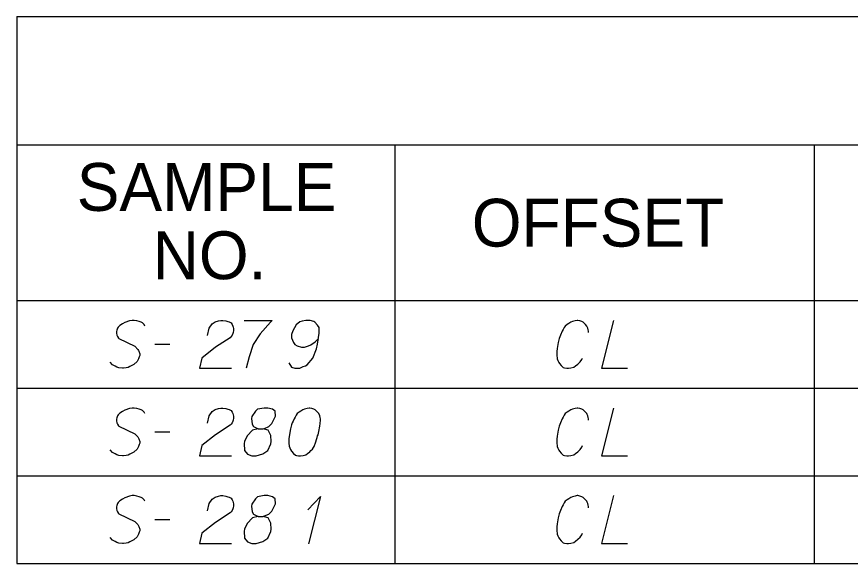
# Model space of a CAD drawing. Extents: x 2074207 to 2076812, y 516372 to 523312.
# Drawn here: x 2076260.6 to 2076344.2, y 521057.1 to 521112 of the extents above; entities that cross this region are included whole.
import ezdxf

# ---------------------------------------------------------------- set-up
doc = ezdxf.new("R2010")
doc.units = 0
for name, color, linetype in [('Prop DirtTable_ Soil Test Results - Outline (Major)', 7, 'Continuous'), ('Prop DirtTable_ Soil Test Results - Outline (Minor)', 7, 'Continuous'), ('Prop DirtTable_ Soil Test Results - Tx (Header - Small)', 7, 'Continuous'), ('Prop DirtTable_ Soil Test Results - Tx (Sample Data)', 7, 'Continuous')]:
    doc.layers.add(name, color=color, linetype=linetype)

msp = doc.modelspace()

# ---------------------------------------------------------------- linework, layer by layer
at = {"layer": 'Prop DirtTable_ Soil Test Results - Outline (Major)'}
for p, q in [((2076260.609, 521112.02), (2076260.609, 521083.535)), ((2076260.609, 521112.02), (2076811.903, 521112.02)), ((2076260.609, 521083.535), (2076260.609, 521074.735)), ((2076260.609, 521083.535), (2076811.903, 521083.535)), ((2076260.609, 521083.535), (2076811.903, 521083.535)), ((2076260.609, 521074.735), (2076260.609, 521065.935)), ((2076260.609, 521065.935), (2076260.609, 521057.135)), ((2076260.609, 521057.135), (2076811.903, 521057.135))]:
    msp.add_line(p, q, dxfattribs=at)
at = {"layer": 'Prop DirtTable_ Soil Test Results - Outline (Minor)'}
for p, q in [((2076260.609, 521099.135), (2076811.903, 521099.135)), ((2076298.545, 521099.135), (2076298.545, 521074.735)), ((2076340.594, 521099.135), (2076340.594, 521074.735)), ((2076260.609, 521074.735), (2076811.903, 521074.735)), ((2076260.609, 521074.735), (2076811.903, 521074.735)), ((2076298.546, 521074.735), (2076298.546, 521065.935)), ((2076340.594, 521074.735), (2076340.594, 521065.935)), ((2076260.609, 521065.935), (2076811.903, 521065.935)), ((2076260.609, 521065.935), (2076811.903, 521065.935)), ((2076298.546, 521065.935), (2076298.546, 521057.135)), ((2076340.594, 521065.935), (2076340.594, 521057.135)), ((2076260.609, 521057.135), (2076811.903, 521057.135))]:
    msp.add_line(p, q, dxfattribs=at)
at = {"layer": 'Prop DirtTable_ Soil Test Results - Tx (Sample Data)'}
for points in [[(2076273.474, 521080.963), (2076273.403, 521081.114), (2076273.227, 521081.265), (2076273.086, 521081.341), (2076272.91, 521081.417), (2076272.663, 521081.492), (2076272.38, 521081.53), (2076272.204, 521081.53), (2076271.922, 521081.492), (2076271.463, 521081.303), (2076271.216, 521081.19), (2076270.969, 521081.001), (2076270.793, 521080.85), (2076270.723, 521080.736), (2076270.652, 521080.547), (2076270.617, 521080.396), (2076270.617, 521080.245), (2076270.652, 521080.056), (2076270.723, 521079.905), (2076270.828, 521079.754), (2076270.864, 521079.716), (2076272.451, 521078.922), (2076272.769, 521078.62), (2076272.839, 521078.506), (2076272.874, 521078.431), (2076272.945, 521078.166), (2076272.945, 521078.015), (2076272.91, 521077.864), (2076272.839, 521077.675), (2076272.698, 521077.41), (2076272.345, 521077.108), (2076272.239, 521077.032), (2076271.957, 521076.881), (2076271.781, 521076.806), (2076271.604, 521076.768), (2076271.322, 521076.73), (2076271.216, 521076.73), (2076270.864, 521076.768), (2076270.652, 521076.843), (2076270.476, 521076.919), (2076270.229, 521077.07), (2076269.982, 521077.335)], [(2076279.753, 521080.018), (2076279.929, 521080.736), (2076280.212, 521081.19), (2076280.529, 521081.379), (2076280.847, 521081.492), (2076281.094, 521081.53), (2076281.27, 521081.53), (2076281.587, 521081.492), (2076281.799, 521081.417), (2076281.905, 521081.379), (2076282.117, 521081.265), (2076282.222, 521081.114), (2076282.293, 521080.963), (2076282.328, 521080.85), (2076282.363, 521080.699), (2076282.363, 521080.51), (2076282.328, 521080.321), (2076282.293, 521080.207), (2076282.222, 521080.056), (2076282.117, 521079.905), (2076282.011, 521079.791), (2076280.564, 521078.847), (2076279.189, 521077.75), (2076278.942, 521076.73), (2076282.152, 521076.73)], [(2076283.422, 521081.53), (2076286.244, 521081.53), (2076286.067, 521081.341), (2076285.044, 521080.169), (2076284.339, 521079.111), (2076283.916, 521077.864), (2076283.633, 521076.73)], [(2076287.902, 521077.259), (2076288.184, 521076.843), (2076288.501, 521076.73), (2076288.995, 521076.73), (2076289.348, 521076.881), (2076289.56, 521076.957), (2076289.736, 521077.07), (2076290.3, 521077.75), (2076290.689, 521078.658), (2076290.794, 521079.149), (2076290.935, 521080.245), (2076290.935, 521080.812), (2076290.794, 521081.039), (2076290.512, 521081.341), (2076290.406, 521081.417), (2076290.054, 521081.53), (2076289.595, 521081.53), (2076289.242, 521081.454), (2076288.995, 521081.379), (2076288.643, 521081.076), (2076288.29, 521080.472), (2076288.184, 521080.094), (2076288.184, 521079.791), (2076288.36, 521079.3), (2076288.501, 521079.111), (2076288.748, 521078.96), (2076289.172, 521078.847), (2076289.489, 521078.847), (2076289.877, 521078.96), (2076290.124, 521079.073), (2076290.547, 521079.376), (2076290.759, 521079.565), (2076290.865, 521079.678)], [(2076317.957, 521080.321), (2076317.957, 521080.434), (2076317.921, 521080.585), (2076317.886, 521080.736), (2076317.815, 521080.887), (2076317.78, 521080.963), (2076317.674, 521081.114), (2076317.569, 521081.228), (2076317.427, 521081.341), (2076317.286, 521081.417), (2076317.075, 521081.492), (2076316.898, 521081.53), (2076316.828, 521081.53), (2076316.616, 521081.492), (2076316.369, 521081.417), (2076316.193, 521081.341), (2076315.981, 521081.228), (2076315.805, 521081.114), (2076315.628, 521080.963), (2076315.523, 521080.812), (2076315.417, 521080.623), (2076315.311, 521080.434), (2076315.135, 521080.056), (2076315.029, 521079.716), (2076314.958, 521079.451), (2076314.923, 521079.3), (2076314.888, 521079.111), (2076314.817, 521078.695), (2076314.782, 521078.393), (2076314.782, 521078.053), (2076314.817, 521077.675), (2076314.888, 521077.486), (2076314.993, 521077.297), (2076315.064, 521077.184), (2076315.205, 521076.995), (2076315.417, 521076.806), (2076315.558, 521076.768), (2076315.769, 521076.73), (2076315.911, 521076.73), (2076315.946, 521076.73), (2076316.193, 521076.768), (2076316.475, 521076.843), (2076316.651, 521076.957), (2076316.898, 521077.146), (2076317.11, 521077.373), (2076317.286, 521077.599), (2076317.357, 521077.75)], [(2076320.461, 521081.53), (2076319.262, 521076.73), (2076321.872, 521076.73)], [(2076274.462, 521079.149), (2076275.979, 521079.149)], [(2076273.474, 521072.163), (2076273.403, 521072.314), (2076273.227, 521072.465), (2076273.086, 521072.541), (2076272.91, 521072.617), (2076272.663, 521072.692), (2076272.38, 521072.73), (2076272.204, 521072.73), (2076271.922, 521072.692), (2076271.463, 521072.503), (2076271.216, 521072.39), (2076270.969, 521072.201), (2076270.793, 521072.05), (2076270.723, 521071.936), (2076270.652, 521071.747), (2076270.617, 521071.596), (2076270.617, 521071.445), (2076270.652, 521071.256), (2076270.723, 521071.105), (2076270.828, 521070.954), (2076270.864, 521070.916), (2076272.451, 521070.122), (2076272.769, 521069.82), (2076272.839, 521069.706), (2076272.874, 521069.631), (2076272.945, 521069.366), (2076272.945, 521069.215), (2076272.91, 521069.064), (2076272.839, 521068.875), (2076272.698, 521068.61), (2076272.345, 521068.308), (2076272.239, 521068.232), (2076271.957, 521068.081), (2076271.781, 521068.006), (2076271.604, 521067.968), (2076271.322, 521067.93), (2076271.216, 521067.93), (2076270.864, 521067.968), (2076270.652, 521068.043), (2076270.476, 521068.119), (2076270.229, 521068.27), (2076269.982, 521068.535)], [(2076279.753, 521071.218), (2076279.929, 521071.936), (2076280.212, 521072.39), (2076280.529, 521072.579), (2076280.847, 521072.692), (2076281.094, 521072.73), (2076281.27, 521072.73), (2076281.587, 521072.692), (2076281.799, 521072.617), (2076281.905, 521072.579), (2076282.117, 521072.465), (2076282.222, 521072.314), (2076282.293, 521072.163), (2076282.328, 521072.05), (2076282.363, 521071.899), (2076282.363, 521071.71), (2076282.328, 521071.521), (2076282.293, 521071.407), (2076282.222, 521071.256), (2076282.117, 521071.105), (2076282.011, 521070.991), (2076280.564, 521070.047), (2076279.189, 521068.95), (2076278.942, 521067.93), (2076282.152, 521067.93)], [(2076284.833, 521070.651), (2076285.327, 521070.651), (2076285.468, 521070.689), (2076285.891, 521070.878), (2076286.209, 521071.18), (2076286.561, 521071.899), (2076286.526, 521072.428), (2076286.279, 521072.617), (2076285.785, 521072.73), (2076285.432, 521072.73), (2076284.762, 521072.617), (2076284.551, 521072.428), (2076284.198, 521071.861), (2076284.163, 521071.672), (2076284.233, 521071.105), (2076284.374, 521070.878), (2076284.833, 521070.651), (2076284.268, 521070.5), (2076283.739, 521069.933), (2076283.457, 521069.366), (2076283.422, 521069.177), (2076283.457, 521068.459), (2076283.775, 521068.081), (2076284.198, 521067.93), (2076284.621, 521067.93), (2076285.291, 521068.119), (2076285.785, 521068.459), (2076286.103, 521069.139), (2076286.138, 521069.366), (2076286.103, 521069.971), (2076285.82, 521070.5), (2076285.327, 521070.651)], [(2076290.018, 521072.73), (2076289.948, 521072.73), (2076289.736, 521072.692), (2076289.595, 521072.654), (2076289.489, 521072.617), (2076289.313, 521072.541), (2076289.101, 521072.428), (2076288.925, 521072.314), (2076288.748, 521072.163), (2076288.643, 521072.012), (2076288.537, 521071.823), (2076288.431, 521071.634), (2076288.325, 521071.407), (2076288.255, 521071.256), (2076288.184, 521071.029), (2076288.078, 521070.651), (2076287.972, 521070.084), (2076287.902, 521069.631), (2076287.902, 521069.215), (2076287.937, 521068.913), (2076288.078, 521068.573), (2076288.184, 521068.384), (2076288.36, 521068.157), (2076288.572, 521068.006), (2076288.678, 521067.968), (2076288.889, 521067.93), (2076289.066, 521067.93), (2076289.348, 521067.968), (2076289.595, 521068.043), (2076289.771, 521068.157), (2076290.018, 521068.346), (2076290.124, 521068.459), (2076290.265, 521068.61), (2076290.371, 521068.762), (2076290.442, 521068.875), (2076290.512, 521069.064), (2076290.547, 521069.139), (2076290.618, 521069.328), (2076290.689, 521069.555), (2076290.759, 521069.782), (2076290.794, 521069.933), (2076290.83, 521070.047), (2076290.865, 521070.198), (2076290.935, 521070.538), (2076290.971, 521070.727), (2076291.006, 521070.916), (2076291.041, 521071.18), (2076291.077, 521071.521), (2076291.077, 521071.634), (2076291.041, 521071.785), (2076291.006, 521071.936), (2076290.9, 521072.163), (2076290.794, 521072.314), (2076290.689, 521072.428), (2076290.547, 521072.541), (2076290.406, 521072.617), (2076290.3, 521072.654), (2076290.195, 521072.692), (2076290.018, 521072.73)], [(2076317.957, 521071.521), (2076317.957, 521071.634), (2076317.921, 521071.785), (2076317.886, 521071.936), (2076317.815, 521072.087), (2076317.78, 521072.163), (2076317.674, 521072.314), (2076317.569, 521072.428), (2076317.427, 521072.541), (2076317.286, 521072.617), (2076317.075, 521072.692), (2076316.898, 521072.73), (2076316.828, 521072.73), (2076316.616, 521072.692), (2076316.369, 521072.617), (2076316.193, 521072.541), (2076315.981, 521072.428), (2076315.805, 521072.314), (2076315.628, 521072.163), (2076315.523, 521072.012), (2076315.417, 521071.823), (2076315.311, 521071.634), (2076315.135, 521071.256), (2076315.029, 521070.916), (2076314.958, 521070.651), (2076314.923, 521070.5), (2076314.888, 521070.311), (2076314.817, 521069.895), (2076314.782, 521069.593), (2076314.782, 521069.253), (2076314.817, 521068.875), (2076314.888, 521068.686), (2076314.993, 521068.497), (2076315.064, 521068.384), (2076315.205, 521068.195), (2076315.417, 521068.006), (2076315.558, 521067.968), (2076315.769, 521067.93), (2076315.911, 521067.93), (2076315.946, 521067.93), (2076316.193, 521067.968), (2076316.475, 521068.043), (2076316.651, 521068.157), (2076316.898, 521068.346), (2076317.11, 521068.573), (2076317.286, 521068.799), (2076317.357, 521068.95)], [(2076320.461, 521072.73), (2076319.262, 521067.93), (2076321.872, 521067.93)], [(2076274.462, 521070.349), (2076275.979, 521070.349)], [(2076273.474, 521063.363), (2076273.403, 521063.514), (2076273.227, 521063.665), (2076273.086, 521063.741), (2076272.91, 521063.817), (2076272.663, 521063.892), (2076272.38, 521063.93), (2076272.204, 521063.93), (2076271.922, 521063.892), (2076271.463, 521063.703), (2076271.216, 521063.59), (2076270.969, 521063.401), (2076270.793, 521063.25), (2076270.723, 521063.136), (2076270.652, 521062.947), (2076270.617, 521062.796), (2076270.617, 521062.645), (2076270.652, 521062.456), (2076270.723, 521062.305), (2076270.828, 521062.154), (2076270.864, 521062.116), (2076272.451, 521061.322), (2076272.769, 521061.02), (2076272.839, 521060.906), (2076272.874, 521060.831), (2076272.945, 521060.566), (2076272.945, 521060.415), (2076272.91, 521060.264), (2076272.839, 521060.075), (2076272.698, 521059.81), (2076272.345, 521059.508), (2076272.239, 521059.432), (2076271.957, 521059.281), (2076271.781, 521059.206), (2076271.604, 521059.168), (2076271.322, 521059.13), (2076271.216, 521059.13), (2076270.864, 521059.168), (2076270.652, 521059.243), (2076270.476, 521059.319), (2076270.229, 521059.47), (2076269.982, 521059.735)], [(2076279.753, 521062.418), (2076279.929, 521063.136), (2076280.212, 521063.59), (2076280.529, 521063.779), (2076280.847, 521063.892), (2076281.094, 521063.93), (2076281.27, 521063.93), (2076281.587, 521063.892), (2076281.799, 521063.817), (2076281.905, 521063.779), (2076282.117, 521063.665), (2076282.222, 521063.514), (2076282.293, 521063.363), (2076282.328, 521063.25), (2076282.363, 521063.099), (2076282.363, 521062.91), (2076282.328, 521062.721), (2076282.293, 521062.607), (2076282.222, 521062.456), (2076282.117, 521062.305), (2076282.011, 521062.191), (2076280.564, 521061.247), (2076279.189, 521060.15), (2076278.942, 521059.13), (2076282.152, 521059.13)], [(2076284.833, 521061.851), (2076285.327, 521061.851), (2076285.468, 521061.889), (2076285.891, 521062.078), (2076286.209, 521062.38), (2076286.561, 521063.099), (2076286.526, 521063.628), (2076286.279, 521063.817), (2076285.785, 521063.93), (2076285.432, 521063.93), (2076284.762, 521063.817), (2076284.551, 521063.628), (2076284.198, 521063.061), (2076284.163, 521062.872), (2076284.233, 521062.305), (2076284.374, 521062.078), (2076284.833, 521061.851), (2076284.268, 521061.7), (2076283.739, 521061.133), (2076283.457, 521060.566), (2076283.422, 521060.377), (2076283.457, 521059.659), (2076283.775, 521059.281), (2076284.198, 521059.13), (2076284.621, 521059.13), (2076285.291, 521059.319), (2076285.785, 521059.659), (2076286.103, 521060.339), (2076286.138, 521060.566), (2076286.103, 521061.171), (2076285.82, 521061.7), (2076285.327, 521061.851)], [(2076289.807, 521062.494), (2076291.077, 521063.854), (2076289.877, 521059.092)], [(2076317.957, 521062.721), (2076317.957, 521062.834), (2076317.921, 521062.985), (2076317.886, 521063.136), (2076317.815, 521063.287), (2076317.78, 521063.363), (2076317.674, 521063.514), (2076317.569, 521063.628), (2076317.427, 521063.741), (2076317.286, 521063.817), (2076317.075, 521063.892), (2076316.898, 521063.93), (2076316.828, 521063.93), (2076316.616, 521063.892), (2076316.369, 521063.817), (2076316.193, 521063.741), (2076315.981, 521063.628), (2076315.805, 521063.514), (2076315.628, 521063.363), (2076315.523, 521063.212), (2076315.417, 521063.023), (2076315.311, 521062.834), (2076315.135, 521062.456), (2076315.029, 521062.116), (2076314.958, 521061.851), (2076314.923, 521061.7), (2076314.888, 521061.511), (2076314.817, 521061.095), (2076314.782, 521060.793), (2076314.782, 521060.453), (2076314.817, 521060.075), (2076314.888, 521059.886), (2076314.993, 521059.697), (2076315.064, 521059.584), (2076315.205, 521059.395), (2076315.417, 521059.206), (2076315.558, 521059.168), (2076315.769, 521059.13), (2076315.911, 521059.13), (2076315.946, 521059.13), (2076316.193, 521059.168), (2076316.475, 521059.243), (2076316.651, 521059.357), (2076316.898, 521059.546), (2076317.11, 521059.773), (2076317.286, 521059.999), (2076317.357, 521060.15)], [(2076320.461, 521063.93), (2076319.262, 521059.13), (2076321.872, 521059.13)], [(2076274.462, 521061.549), (2076275.979, 521061.549)]]:
    msp.add_lwpolyline(points, dxfattribs=at)

# ---------------------------------------------------------------- texts
at = {"layer": 'Prop DirtTable_ Soil Test Results - Tx (Header - Small)'}
for s, p in [('SAMPLE', (2076266.632, 521092.521)), ('OFFSET', (2076306.254, 521088.935)), ('NO.', (2076274.244, 521085.664))]:
    msp.add_text(s, height=4.8, dxfattribs=at).set_placement(p)

doc.saveas('drawing.dxf')
